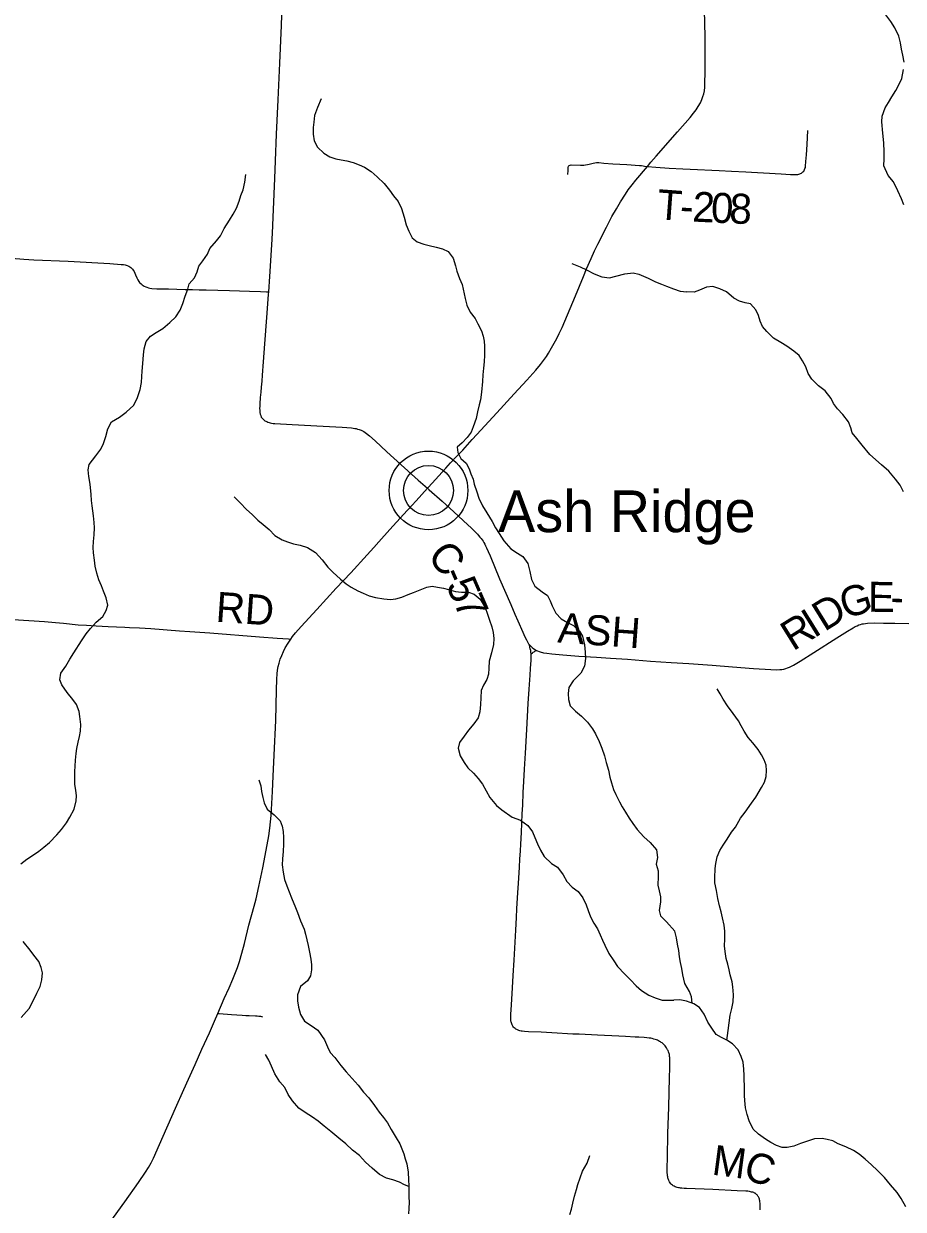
# Model space of a CAD drawing. Extents: x 1451455 to 1749751, y 218250 to 574981.
# Drawn here: x 1606243 to 1615029, y 326004 to 337847 of the extents above; entities that cross this region are included whole.
import ezdxf

# ---------------------------------------------------------------- set-up
doc = ezdxf.new("R2010")
doc.units = 0
for name, color, linetype in [('GM_X_County_Road', 7, 'Continuous'), ('GM_X_County_Road_Text', 7, 'Continuous'), ('GM_X_Minor_River', 7, 'Continuous'), ('GM_X_Township_Road', 7, 'Continuous'), ('GM_X_Township_Road_Text', 7, 'Continuous'), ('GM_X_Unincorporated', 7, 'Continuous'), ('GM_X_Unincorporated_Location', 7, 'Continuous'), ('GM_X_Unincorporated_Text', 7, 'Continuous'), ('GM_X_US_Route', 7, 'Continuous')]:
    doc.layers.add(name, color=color, linetype=linetype)

msp = doc.modelspace()

# ---------------------------------------------------------------- linework, layer by layer
at = {"layer": 'GM_X_County_Road'}
for points in [[(1608814, 338680), (1608817, 338674), (1608822, 338667), (1608826, 338658), (1608830, 338645), (1608833, 338634), (1608836, 338620), (1608838, 338602), (1608841, 338563), (1608840, 338507), (1608835, 338399), (1608830, 338268), (1608822, 338039), (1608815, 337829), (1608798, 337452), (1608782, 337088), (1608766, 336744), (1608755, 336478), (1608748, 336301), (1608735, 335990), (1608725, 335754), (1608719, 335639), (1608699, 335322), (1608688, 335167)], [(1605951, 335517), (1606245, 335494), (1606343, 335489), (1606687, 335475), (1607103, 335451), (1607216, 335443), (1607238, 335441), (1607255, 335438), (1607267, 335435), (1607277, 335431), (1607293, 335425), (1607303, 335419), (1607313, 335412), (1607323, 335403), (1607329, 335395), (1607337, 335385), (1607345, 335373), (1607360, 335339), (1607373, 335309), (1607384, 335287), (1607392, 335273), (1607400, 335262), (1607415, 335247), (1607425, 335238), (1607437, 335231), (1607447, 335225), (1607461, 335219), (1607474, 335214), (1607489, 335209), (1607503, 335206), (1607522, 335203), (1607572, 335200), (1607689, 335197), (1607856, 335193), (1607929, 335191), (1607997, 335189), (1608066, 335187), (1608299, 335181), (1608499, 335176), (1608607, 335171), (1608667, 335168), (1608688, 335167)], [(1608688, 335167), (1608686, 335142), (1608668, 334913), (1608648, 334648), (1608636, 334471), (1608626, 334337), (1608622, 334276), (1608616, 334215), (1608612, 334168), (1608606, 334113), (1608602, 334051), (1608600, 334024), (1608599, 334007), (1608600, 333984), (1608602, 333964), (1608606, 333945), (1608610, 333932), (1608616, 333918), (1608622, 333910), (1608630, 333901), (1608637, 333893), (1608644, 333887), (1608653, 333881), (1608662, 333876), (1608671, 333872), (1608681, 333868), (1608693, 333864), (1608705, 333860), (1608718, 333857), (1608736, 333854), (1608751, 333852), (1608925, 333842), (1609233, 333826), (1609423, 333816), (1609518, 333810), (1609535, 333808), (1609550, 333805), (1609564, 333802), (1609578, 333798), (1609595, 333792), (1609612, 333786), (1609627, 333779), (1609641, 333772), (1609655, 333764), (1609668, 333755), (1609698, 333731), (1609753, 333679), (1609869, 333572), (1610117, 333348), (1610184, 333289), (1610275, 333206)], [(1610275, 333206), (1610293, 333191), (1610424, 333078), (1610539, 332970), (1610680, 332842), (1610713, 332810), (1610759, 332764), (1610775, 332748), (1610786, 332735), (1610800, 332719), (1610811, 332704), (1610822, 332691), (1610831, 332677), (1610840, 332664), (1610848, 332649), (1610857, 332633), (1610867, 332611), (1610883, 332575), (1610902, 332530), (1610997, 332303), (1611109, 332044), (1611149, 331950), (1611179, 331881), (1611228, 331770), (1611249, 331724), (1611265, 331691), (1611278, 331666), (1611286, 331652), (1611294, 331641)], [(1605977, 331904), (1606452, 331874), (1606560, 331866), (1606641, 331858), (1606788, 331844), (1606870, 331838), (1606965, 331832), (1607086, 331827), (1607252, 331818), (1607301, 331816), (1607400, 331811), (1607514, 331805), (1607799, 331784), (1607903, 331776), (1608103, 331762), (1608597, 331724), (1608773, 331709), (1608888, 331701), (1608910, 331700)], [(1611366, 331587), (1611403, 331573), (1611436, 331564), (1611468, 331558), (1611517, 331552), (1611629, 331542), (1611789, 331531), (1611966, 331519), (1612103, 331510), (1612273, 331498), (1612505, 331481), (1612711, 331466), (1612885, 331455), (1613121, 331438), (1613323, 331422), (1613533, 331407), (1613706, 331395), (1613761, 331393), (1613797, 331395), (1613814, 331396), (1613834, 331401), (1613857, 331407), (1613873, 331412), (1613891, 331421), (1613933, 331441), (1613998, 331479), (1614134, 331565), (1614366, 331713), (1614472, 331780), (1614528, 331814), (1614549, 331825), (1614568, 331834), (1614585, 331842), (1614602, 331847), (1614617, 331851), (1614633, 331854), (1614652, 331856), (1614672, 331858), (1614741, 331861), (1614832, 331860), (1614943, 331859), (1615084, 331856)], [(1611312, 331552), (1611310, 331567), (1611309, 331577), (1611307, 331586), (1611303, 331603), (1611299, 331619), (1611294, 331641)], [(1611294, 331641), (1611307, 331628), (1611321, 331616), (1611337, 331604), (1611354, 331593), (1611366, 331587)], [(1613599, 325998), (1613600, 326041), (1613599, 326054), (1613598, 326067), (1613597, 326078), (1613595, 326089), (1613594, 326098), (1613591, 326107), (1613588, 326115), (1613585, 326122), (1613581, 326129), (1613577, 326136), (1613573, 326142), (1613568, 326148), (1613564, 326152), (1613559, 326157), (1613555, 326160), (1613549, 326164), (1613543, 326167), (1613535, 326171), (1613526, 326174), (1613514, 326177), (1613504, 326180), (1613492, 326182), (1613475, 326184), (1613456, 326186), (1613371, 326190), (1613125, 326201), (1612863, 326212), (1612839, 326213), (1612817, 326215), (1612805, 326216), (1612794, 326217), (1612783, 326219), (1612771, 326222), (1612761, 326225), (1612751, 326228), (1612739, 326234), (1612731, 326240), (1612722, 326246), (1612714, 326253), (1612708, 326260), (1612701, 326268), (1612695, 326277), (1612690, 326285), (1612686, 326293), (1612683, 326301), (1612680, 326309), (1612678, 326317), (1612676, 326327), (1612674, 326340), (1612672, 326353), (1612671, 326367), (1612671, 326387), (1612671, 326417), (1612672, 326518), (1612678, 326764), (1612683, 326934), (1612686, 327023), (1612695, 327321), (1612696, 327413), (1612697, 327464), (1612697, 327508), (1612696, 327519), (1612695, 327530), (1612694, 327540), (1612692, 327549), (1612690, 327559), (1612687, 327568), (1612683, 327578), (1612679, 327589), (1612674, 327598), (1612668, 327609), (1612663, 327618), (1612656, 327627), (1612650, 327636), (1612642, 327645), (1612634, 327653), (1612626, 327660), (1612619, 327666), (1612611, 327672), (1612603, 327677), (1612594, 327682), (1612584, 327687), (1612574, 327692), (1612563, 327697), (1612550, 327701), (1612537, 327705), (1612522, 327709), (1612507, 327712), (1612491, 327714), (1612466, 327716), (1612439, 327719), (1612386, 327722), (1612350, 327724), (1612255, 327729), (1612187, 327732), (1611974, 327742), (1611790, 327752), (1611728, 327755), (1611518, 327767), (1611410, 327772), (1611286, 327777), (1611246, 327780), (1611223, 327783), (1611211, 327785), (1611200, 327788), (1611190, 327791), (1611181, 327794), (1611168, 327800), (1611159, 327805), (1611151, 327811), (1611143, 327818), (1611135, 327825), (1611129, 327832), (1611125, 327839), (1611121, 327848), (1611117, 327857), (1611114, 327866), (1611111, 327876), (1611109, 327885), (1611108, 327897), (1611108, 327917), (1611108, 327932), (1611109, 327950), (1611116, 328048), (1611126, 328218), (1611133, 328339), (1611141, 328493), (1611158, 328791), (1611165, 328919), (1611170, 329007), (1611180, 329168), (1611185, 329259), (1611194, 329423), (1611199, 329501), (1611205, 329586), (1611208, 329652), (1611214, 329769), (1611223, 329955), (1611227, 330042), (1611233, 330168), (1611239, 330276), (1611245, 330399), (1611254, 330561), (1611268, 330797), (1611282, 331056), (1611291, 331200), (1611302, 331340), (1611306, 331406), (1611311, 331490), (1611312, 331527), (1611312, 331538), (1611312, 331552)], [(1611312, 331552), (1611325, 331563), (1611333, 331568), (1611341, 331574), (1611350, 331578), (1611366, 331587)]]:
    msp.add_lwpolyline(points, dxfattribs=at)
at = {"layer": 'GM_X_Minor_River'}
for points in [[(1615037, 337463), (1615024, 337531), (1615011, 337592), (1615000, 337656), (1614983, 337724), (1614946, 337805), (1614905, 337869), (1614854, 337936), (1614799, 338001), (1614754, 338053), (1614697, 338118), (1614608, 338187), (1614556, 338222), (1614497, 338257), (1614435, 338253), (1614375, 338240), (1614296, 338209)], [(1615034, 336036), (1615011, 336096), (1614976, 336177), (1614931, 336268), (1614878, 336332), (1614836, 336427), (1614839, 336497), (1614838, 336567), (1614835, 336657), (1614824, 336753), (1614814, 336866), (1614819, 336922), (1614848, 337007), (1614881, 337059), (1614914, 337116), (1614953, 337180), (1614992, 337250), (1615014, 337301), (1615032, 337389)], [(1609215, 337097), (1609176, 337009), (1609149, 336931), (1609140, 336865), (1609135, 336809), (1609133, 336745), (1609144, 336677), (1609179, 336614), (1609240, 336555), (1609299, 336517), (1609359, 336498), (1609413, 336487), (1609472, 336476), (1609534, 336461), (1609592, 336438), (1609647, 336413), (1609713, 336372), (1609772, 336317), (1609843, 336250), (1609896, 336185), (1609937, 336129), (1609982, 336070), (1610017, 336001), (1610044, 335915), (1610063, 335838), (1610090, 335774), (1610123, 335707), (1610174, 335669), (1610240, 335646), (1610292, 335633), (1610363, 335614), (1610425, 335599), (1610481, 335570), (1610534, 335505), (1610555, 335429), (1610568, 335376), (1610595, 335302), (1610622, 335241), (1610652, 335101), (1610669, 335036), (1610702, 334966), (1610751, 334901), (1610780, 334850), (1610817, 334778), (1610833, 334727), (1610842, 334677), (1610847, 334625), (1610846, 334535), (1610843, 334471), (1610834, 334407), (1610829, 334341), (1610824, 334273), (1610815, 334165), (1610804, 334091), (1610791, 334039), (1610776, 333969), (1610761, 333905), (1610732, 333821), (1610711, 333767), (1610671, 333712), (1610622, 333661), (1610571, 333617), (1610579, 333565), (1610610, 333504), (1610661, 333458), (1610692, 333401), (1610709, 333349), (1610731, 333298), (1610744, 333246), (1610769, 333170), (1610788, 333107), (1610825, 333031), (1610870, 332962), (1610922, 332873), (1610956, 332812), (1610993, 332756), (1611038, 332681), (1611107, 332600), (1611176, 332559), (1611229, 332526), (1611278, 332455), (1611297, 332375), (1611316, 332296), (1611349, 332230), (1611420, 332172), (1611476, 332134), (1611503, 332083), (1611522, 332031), (1611557, 331958), (1611612, 331903), (1611674, 331864), (1611733, 331835), (1611794, 331780), (1611826, 331728), (1611844, 331643), (1611851, 331569), (1611853, 331507), (1611845, 331429), (1611808, 331359), (1611731, 331284), (1611687, 331215)], [(1606812, 330846), (1606805, 330926), (1606796, 330977), (1606769, 331045), (1606733, 331098), (1606676, 331167), (1606625, 331244), (1606602, 331294), (1606613, 331358), (1606664, 331431), (1606703, 331501), (1606744, 331562), (1606821, 331682), (1606868, 331751), (1606909, 331806), (1606968, 331870), (1607033, 331927), (1607067, 331985), (1607084, 332040), (1607065, 332111), (1607040, 332177), (1607019, 332232), (1606994, 332292), (1606973, 332359), (1606958, 332427), (1606949, 332489), (1606940, 332561), (1606936, 332616), (1606939, 332676), (1606946, 332740), (1606951, 332810), (1606946, 332864), (1606941, 332930), (1606928, 333030), (1606921, 333083), (1606916, 333145), (1606905, 333249), (1606894, 333325), (1606887, 333392), (1606896, 333444), (1606963, 333529), (1607014, 333598), (1607039, 333654), (1607064, 333724), (1607083, 333800), (1607120, 333869), (1607200, 333918), (1607267, 333965), (1607344, 334036), (1607381, 334114), (1607406, 334194), (1607419, 334264), (1607424, 334322), (1607427, 334376), (1607432, 334454), (1607439, 334538), (1607446, 334600), (1607467, 334674), (1607510, 334727), (1607566, 334762), (1607633, 334803), (1607701, 334861), (1607762, 334920), (1607807, 334987), (1607832, 335053), (1607855, 335125), (1607882, 335195), (1607897, 335248), (1607949, 335308), (1607976, 335370), (1607993, 335425), (1608032, 335477), (1608077, 335546), (1608103, 335602), (1608170, 335677), (1608207, 335729), (1608246, 335800), (1608299, 335884), (1608334, 335943), (1608367, 336003), (1608394, 336073), (1608411, 336131), (1608435, 336188), (1608452, 336264), (1608461, 336340)], [(1611718, 335452), (1611801, 335417), (1611863, 335388), (1611940, 335349), (1612018, 335317), (1612094, 335308), (1612158, 335325), (1612248, 335348), (1612332, 335359), (1612388, 335344), (1612479, 335305), (1612553, 335268), (1612612, 335245), (1612664, 335226), (1612734, 335199), (1612801, 335174), (1612868, 335168)], [(1615032, 333170), (1614999, 333238), (1614952, 333299), (1614885, 333376), (1614812, 333439), (1614694, 333545), (1614619, 333636), (1614564, 333704), (1614519, 333761), (1614504, 333811), (1614482, 333870), (1614426, 333944), (1614372, 334001), (1614331, 334052), (1614310, 334104), (1614249, 334181), (1614182, 334230), (1614115, 334297), (1614078, 334353), (1614057, 334418), (1614023, 334480), (1613988, 334533), (1613937, 334577), (1613864, 334626), (1613804, 334661), (1613733, 334706), (1613666, 334771), (1613623, 334824), (1613599, 334876), (1613584, 334932), (1613555, 334989), (1613504, 335050), (1613450, 335060), (1613394, 335077), (1613335, 335104), (1613264, 335169), (1613196, 335200), (1613125, 335221), (1613063, 335215), (1612994, 335184), (1612940, 335165), (1612868, 335168)], [(1608346, 333120), (1608409, 333059), (1608466, 332998), (1608528, 332941), (1608583, 332888), (1608634, 332844), (1608693, 332793), (1608751, 332736), (1608826, 332691), (1608877, 332670), (1608939, 332653), (1609003, 332638), (1609079, 332615), (1609158, 332566), (1609225, 332491), (1609282, 332420), (1609329, 332369), (1609406, 332298), (1609463, 332251), (1609515, 332218), (1609580, 332181), (1609634, 332158), (1609693, 332133), (1609757, 332116), (1609841, 332103), (1609906, 332096), (1609961, 332101), (1610021, 332118), (1610083, 332144), (1610135, 332165), (1610202, 332192), (1610270, 332217), (1610324, 332228), (1610376, 332220), (1610436, 332209), (1610487, 332194), (1610557, 332175), (1610617, 332170), (1610685, 332167), (1610741, 332150), (1610802, 332099), (1610853, 332016), (1610876, 331950), (1610897, 331889), (1610918, 331823), (1610931, 331765), (1610940, 331705), (1610937, 331646), (1610914, 331563), (1610893, 331481), (1610890, 331409), (1610887, 331351), (1610870, 331295), (1610836, 331241), (1610813, 331187), (1610810, 331113), (1610807, 331047), (1610800, 330973), (1610783, 330915), (1610740, 330854), (1610687, 330791), (1610641, 330731), (1610596, 330668), (1610583, 330612), (1610604, 330535), (1610641, 330467), (1610680, 330414), (1610735, 330361), (1610781, 330308), (1610824, 330250), (1610900, 330118), (1610965, 330037), (1611018, 329996), (1611123, 329921), (1611204, 329890), (1611280, 329838), (1611325, 329776), (1611350, 329719), (1611375, 329655), (1611404, 329592), (1611441, 329527), (1611514, 329458), (1611574, 329423), (1611632, 329346), (1611667, 329278), (1611721, 329223), (1611780, 329178), (1611827, 329117), (1611862, 329045), (1611881, 328990), (1611906, 328924), (1611937, 328863), (1611975, 328805), (1612000, 328746), (1612023, 328692), (1612046, 328641), (1612089, 328560), (1612136, 328486), (1612175, 328431), (1612248, 328354), (1612303, 328297)], [(1611687, 331215), (1611682, 331157), (1611685, 331097), (1611700, 331034), (1611753, 330980), (1611816, 330931), (1611876, 330870), (1611925, 330805), (1611954, 330754), (1611991, 330678), (1612018, 330609), (1612043, 330533), (1612060, 330468), (1612083, 330392), (1612096, 330322), (1612115, 330263), (1612134, 330199), (1612157, 330146), (1612194, 330074), (1612221, 330023), (1612253, 329971), (1612292, 329912), (1612327, 329859), (1612370, 329799), (1612437, 329724), (1612500, 329667), (1612563, 329596), (1612574, 329519), (1612561, 329453), (1612580, 329385), (1612581, 329329), (1612576, 329241), (1612589, 329186), (1612602, 329126), (1612604, 329076), (1612589, 328990), (1612602, 328934), (1612663, 328877)], [(1613266, 327695), (1613274, 327739), (1613279, 327791), (1613290, 327867), (1613301, 327945), (1613316, 328009), (1613329, 328075), (1613334, 328145), (1613325, 328225), (1613318, 328277), (1613299, 328345), (1613288, 328397), (1613275, 328452), (1613261, 328510), (1613251, 328580), (1613243, 328636), (1613246, 328702), (1613245, 328782), (1613240, 328841), (1613223, 328915), (1613210, 328977), (1613193, 329037), (1613178, 329108), (1613163, 329188), (1613148, 329264), (1613145, 329314), (1613151, 329408), (1613157, 329460), (1613170, 329526), (1613197, 329588), (1613228, 329640), (1613271, 329703), (1613312, 329771), (1613354, 329822), (1613404, 329910), (1613451, 329971), (1613512, 330062), (1613555, 330122), (1613612, 330219), (1613643, 330271), (1613658, 330327), (1613664, 330387), (1613659, 330439), (1613640, 330493), (1613613, 330545), (1613578, 330598), (1613527, 330665), (1613481, 330717), (1613440, 330780), (1613411, 330832), (1613382, 330883), (1613329, 330958), (1613272, 331034), (1613231, 331099), (1613198, 331153), (1613169, 331204)], [(1606215, 329454), (1606273, 329501), (1606332, 329537), (1606394, 329582), (1606445, 329623), (1606499, 329669), (1606574, 329744), (1606619, 329799), (1606670, 329864), (1606703, 329920), (1606746, 330002), (1606767, 330083), (1606770, 330133), (1606763, 330192), (1606753, 330246), (1606752, 330302), (1606753, 330376), (1606758, 330432), (1606761, 330492), (1606766, 330556), (1606774, 330608), (1606787, 330670), (1606800, 330728), (1606809, 330780), (1606812, 330846)], [(1608592, 330294), (1608610, 330233), (1608617, 330179), (1608632, 330119), (1608645, 330066), (1608674, 330000), (1608743, 329943), (1608804, 329886), (1608824, 329832), (1608833, 329777), (1608838, 329719), (1608837, 329653), (1608834, 329577), (1608827, 329505), (1608824, 329445), (1608833, 329373), (1608848, 329298), (1608871, 329236), (1608918, 329115), (1608958, 329020), (1608979, 328968), (1609008, 328887), (1609043, 328803), (1609056, 328752), (1609070, 328696), (1609085, 328640), (1609096, 328573), (1609111, 328503), (1609118, 328447), (1609117, 328397), (1609106, 328337), (1609078, 328285), (1609007, 328230), (1608976, 328146), (1608977, 328086), (1608986, 328024), (1609009, 327949), (1609048, 327885), (1609114, 327840), (1609181, 327793), (1609249, 327698), (1609276, 327627), (1609304, 327571), (1609351, 327520), (1609412, 327439), (1609465, 327378), (1609583, 327244), (1609638, 327173), (1609691, 327116), (1609748, 327041), (1609795, 326976), (1609836, 326922), (1609877, 326869), (1609912, 326802), (1609963, 326718), (1610000, 326659), (1610039, 326558), (1610054, 326508), (1610069, 326458), (1610082, 326375), (1610087, 326299), (1610090, 326239), (1610091, 326175), (1610091, 326125), (1610092, 326075), (1610089, 326011), (1610086, 325960)], [(1612919, 328064), (1612914, 328126), (1612893, 328180), (1612846, 328259), (1612827, 328345), (1612816, 328408), (1612805, 328468), (1612794, 328526), (1612787, 328590), (1612774, 328652), (1612763, 328717), (1612748, 328783), (1612663, 328877)], [(1606217, 327921), (1606296, 328010), (1606335, 328080), (1606374, 328162), (1606407, 328229), (1606424, 328295), (1606429, 328365), (1606416, 328421), (1606395, 328478), (1606344, 328543), (1606307, 328593), (1606238, 328678)], [(1612303, 328297), (1612362, 328238), (1612415, 328189), (1612487, 328142), (1612552, 328115), (1612620, 328094), (1612736, 328092)], [(1614531, 326591), (1614456, 326628), (1614378, 326657), (1614325, 326688), (1614269, 326703), (1614217, 326710), (1614143, 326707), (1614083, 326687), (1614002, 326660), (1613934, 326635), (1613870, 326622), (1613818, 326621), (1613764, 326643), (1613707, 326672), (1613653, 326705), (1613584, 326754), (1613529, 326805), (1613488, 326887), (1613469, 326952), (1613452, 327018), (1613445, 327092), (1613444, 327142), (1613442, 327198), (1613441, 327342), (1613437, 327404), (1613428, 327473), (1613409, 327531), (1613378, 327597), (1613323, 327658), (1613266, 327695), (1613212, 327720), (1613161, 327750), (1613115, 327813), (1613078, 327874), (1613040, 327954), (1612993, 328021), (1612937, 328058), (1612864, 328083), (1612796, 328097), (1612736, 328092)], [(1610090, 326233), (1610048, 326250), (1609995, 326274), (1609931, 326299), (1609865, 326316), (1609796, 326353), (1609723, 326414), (1609658, 326476), (1609597, 326543), (1609526, 326596), (1609459, 326657), (1609392, 326716), (1609311, 326783), (1609243, 326836), (1609184, 326883), (1609129, 326924), (1609053, 326971), (1608992, 327016), (1608927, 327089), (1608886, 327150), (1608851, 327222), (1608802, 327277), (1608751, 327358), (1608718, 327433), (1608691, 327495), (1608658, 327550)], [(1611697, 325951), (1611716, 326007), (1611728, 326067), (1611743, 326135), (1611766, 326201), (1611779, 326253), (1611800, 326319), (1611825, 326386), (1611870, 326464), (1611897, 326542)], [(1615055, 326030), (1615006, 326113), (1614969, 326173), (1614902, 326248), (1614841, 326323), (1614772, 326392), (1614711, 326447), (1614648, 326506), (1614588, 326555), (1614531, 326591)]]:
    msp.add_lwpolyline(points, dxfattribs=at)
at = {"layer": 'GM_X_Township_Road'}
for points in [[(1612473, 336420), (1612558, 336414), (1612691, 336405), (1612826, 336398), (1612973, 336390), (1613117, 336383), (1613189, 336380), (1613313, 336374), (1613457, 336366), (1613513, 336363), (1613631, 336357), (1613808, 336347), (1613902, 336341), (1613948, 336339), (1613962, 336340), (1613975, 336341), (1613986, 336343), (1613994, 336346), (1614002, 336349), (1614012, 336354), (1614020, 336359), (1614027, 336366), (1614034, 336373), (1614039, 336381), (1614043, 336390), (1614047, 336399), (1614051, 336412), (1614053, 336425), (1614057, 336470), (1614061, 336536), (1614068, 336641), (1614075, 336779)], [(1611677, 336342), (1611680, 336381), (1611680, 336402), (1611682, 336412), (1611685, 336423), (1611690, 336429), (1611700, 336434), (1611710, 336436), (1611803, 336435), (1611837, 336434), (1611890, 336445), (1611930, 336454), (1611964, 336459), (1611986, 336460), (1612038, 336454), (1612126, 336447), (1612267, 336439), (1612395, 336431), (1612414, 336429), (1612461, 336422), (1612473, 336420)], [(1608181, 327961), (1608195, 327960), (1608320, 327951), (1608426, 327942), (1608462, 327940), (1608496, 327939), (1608558, 327938), (1608574, 327937), (1608591, 327935), (1608607, 327932), (1608627, 327927)]]:
    msp.add_lwpolyline(points, dxfattribs=at)
at = {"layer": 'GM_X_Unincorporated'}
for radius in [393, 249]:
    msp.add_circle((1610286, 333185), radius, dxfattribs=at)
at = {"layer": 'GM_X_Unincorporated_Location'}
msp.add_line((1610286, 333185), (1610286, 333185), dxfattribs=at)
at = {"layer": 'GM_X_US_Route'}
msp.add_lwpolyline([(1607026, 325765), (1607252, 326079), (1607389, 326272), (1607459, 326375), (1607489, 326423), (1607515, 326469), (1607538, 326516), (1607600, 326650), (1607759, 327014), (1607843, 327202), (1607889, 327304), (1607955, 327451), (1608023, 327603), (1608097, 327768), (1608147, 327882), (1608181, 327961), (1608245, 328110), (1608294, 328217), (1608333, 328304), (1608359, 328368), (1608379, 328421), (1608398, 328480), (1608422, 328562), (1608447, 328660), (1608493, 328841), (1608545, 329031), (1608565, 329107), (1608593, 329229), (1608630, 329415), (1608675, 329644), (1608690, 329734), (1608702, 329812), (1608708, 329874), (1608713, 329937), (1608728, 330176), (1608735, 330330), (1608746, 330539), (1608760, 330886), (1608769, 331191), (1608772, 331299), (1608775, 331352), (1608779, 331390), (1608786, 331426), (1608794, 331460), (1608806, 331498), (1608820, 331537), (1608838, 331576), (1608856, 331611), (1608884, 331659), (1608910, 331700), (1608929, 331726), (1608958, 331762), (1609014, 331826), (1609172, 331996), (1609364, 332207), (1609509, 332363), (1609674, 332542), (1609739, 332615), (1609790, 332671), (1609900, 332793), (1610037, 332943), (1610121, 333035), (1610163, 333081), (1610275, 333206), (1610286, 333217), (1610459, 333406), (1610507, 333459), (1610569, 333526), (1610628, 333588), (1610724, 333695), (1610768, 333744), (1610968, 333961), (1611141, 334149), (1611268, 334287), (1611357, 334387), (1611404, 334443), (1611436, 334484), (1611464, 334524), (1611484, 334555), (1611515, 334609), (1611567, 334704), (1611593, 334754), (1611620, 334814), (1611755, 335130), (1611835, 335321), (1611866, 335397), (1611910, 335503), (1611944, 335577), (1611977, 335645), (1612063, 335814), (1612119, 335922), (1612163, 335999), (1612203, 336066), (1612253, 336143), (1612282, 336187), (1612319, 336237), (1612358, 336285), (1612473, 336420), (1612508, 336463), (1612562, 336524), (1612774, 336766), (1612899, 336910), (1612934, 336953), (1612959, 336987), (1612981, 337021), (1613002, 337058), (1613017, 337091), (1613028, 337119), (1613036, 337148), (1613042, 337177), (1613046, 337213), (1613048, 337256), (1613050, 337358), (1613051, 337558), (1613049, 337715), (1613042, 337987)], dxfattribs=at)

# ---------------------------------------------------------------- texts
at = {"layer": 'GM_X_County_Road_Text'}
for s, rotation, p in [('C', 309.6644, (1610264, 332524)), ('5', 293.4648, (1610458, 332241)), ('-', 293.4846, (1610409, 332354)), ('G', 16.8929, (1614447, 331900)), ('E', 359.3765, (1614675, 331973)), ('RD', 356.0542, (1608155, 331874)), ('7', 293.4797, (1610532, 332071)), ('D', 31.715, (1614241, 331770)), ('-', 358.9032, (1614899, 331971)), ('ASH', 355.89, (1611570, 331667)), ('I', 31.8757, (1614136, 331705)), ('R', 31.8734, (1613927, 331575)), ('M', 352.4555, (1613108, 326352)), ('C', 342.5833, (1613417, 326312))]:
    msp.add_text(s, height=300, rotation=rotation, dxfattribs=at).set_placement(p)
at = {"layer": 'GM_X_Township_Road_Text'}
for s, rotation, p in [('T', 355.7318, (1612562, 335895)), ('2', 357.2038, (1612917, 335871)), ('0', 357.284, (1613102, 335862)), ('8', 357.2987, (1613287, 335854)), ('-', 356.995, (1612793, 335878))]:
    msp.add_text(s, height=300, rotation=rotation, dxfattribs=at).set_placement(p)
at = {"layer": 'GM_X_Unincorporated_Text'}
msp.add_text('Ash Ridge', height=417, rotation=0, dxfattribs=at).set_placement((1610981, 332768))

doc.saveas('drawing.dxf')
